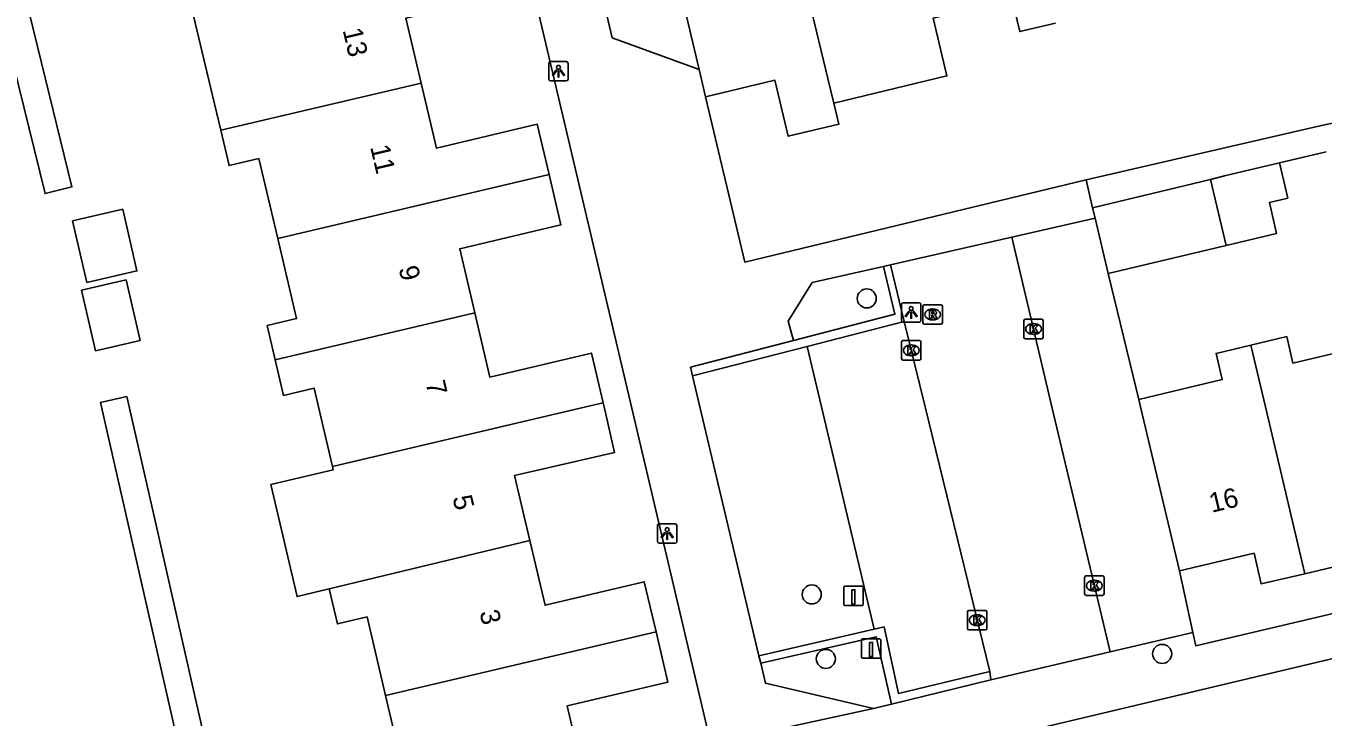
# Model space of a CAD drawing. Extents: x 158038 to 159242, y 380133 to 381214.
# Drawn here: x 158874.8 to 158941.4, y 380734.1 to 380769.5 of the extents above; entities that cross this region are included whole.
import ezdxf

# ---------------------------------------------------------------- set-up
doc = ezdxf.new("R2010")
doc.units = 0
for name, color, linetype in [('IMGEO_Boom', 7, 'Continuous'), ('IMGEO_Kolk', 7, 'Continuous'), ('IMGEO_Laadpaal', 7, 'Continuous'), ('IMGEO_Lichtpunt', 7, 'Continuous'), ('IMGEO_Muur', 7, 'Continuous'), ('IMGEO_Pand', 7, 'Continuous'), ('IMGEO_Pand_nummerreeks', 7, 'Continuous'), ('IMGEO_Parkeervlak_open', 7, 'Continuous'), ('IMGEO_Rijbaan_lokaal_open', 7, 'Continuous'), ('IMGEO_Rioolput', 7, 'Continuous'), ('IMGEO_Voetpad_open', 7, 'Continuous')]:
    doc.layers.add(name, color=color, linetype=linetype)

msp = doc.modelspace()

# ---------------------------------------------------------------- linework, layer by layer
at = {"layer": 'IMGEO_Boom'}
for centre in [(158917.991, 380755.561), (158915.167, 380740.376), (158933.157, 380737.327), (158915.89, 380737.07)]:
    msp.add_circle(centre, 0.489, dxfattribs=at)
at = {"layer": 'IMGEO_Kolk'}
for p, q in [((158926.127, 380754.493), (158926.979, 380754.493)), ((158926.052, 380753.567), (158926.052, 380754.419)), ((158926.54, 380754.273), (158926.565, 380754.273)), ((158927.053, 380754.419), (158927.053, 380753.567)), ((158919.775, 380752.472), (158919.775, 380753.324)), ((158919.85, 380753.398), (158920.702, 380753.398)), ((158920.263, 380753.178), (158920.288, 380753.178)), ((158920.776, 380753.324), (158920.776, 380752.472)), ((158926.979, 380753.493), (158926.127, 380753.493)), ((158926.563, 380753.713), (158926.538, 380753.713)), ((158920.286, 380752.618), (158920.261, 380752.618)), ((158920.702, 380752.398), (158919.85, 380752.398)), ((158929.174, 380740.401), (158929.174, 380741.253)), ((158929.249, 380741.327), (158930.101, 380741.327)), ((158930.175, 380741.253), (158930.175, 380740.401)), ((158929.685, 380740.547), (158929.66, 380740.547)), ((158929.662, 380741.107), (158929.687, 380741.107)), ((158930.101, 380740.327), (158929.249, 380740.327)), ((158923.16, 380738.63), (158923.16, 380739.482)), ((158923.235, 380739.556), (158924.087, 380739.556)), ((158923.648, 380739.336), (158923.673, 380739.336)), ((158924.161, 380739.482), (158924.161, 380738.63)), ((158924.087, 380738.556), (158923.235, 380738.556)), ((158923.671, 380738.776), (158923.646, 380738.776))]:
    msp.add_line(p, q, dxfattribs=at)
for points in [[(158926.127, 380754.493), (158926.979, 380754.493)], [(158926.052, 380753.567), (158926.052, 380754.419)], [(158926.373, 380754.193), (158926.496, 380754.193), (158926.496, 380754.042), (158926.626, 380754.193), (158926.79, 380754.193), (158926.644, 380754.042), (158926.797, 380753.793), (158926.645, 380753.793), (158926.56, 380753.957), (158926.496, 380753.89), (158926.496, 380753.793), (158926.373, 380753.793), (158926.373, 380754.193)], [(158927.053, 380754.419), (158927.053, 380753.567)], [(158919.775, 380752.472), (158919.775, 380753.324)], [(158919.85, 380753.398), (158920.702, 380753.398)], [(158920.776, 380753.324), (158920.776, 380752.472)], [(158926.979, 380753.493), (158926.127, 380753.493)], [(158920.096, 380753.098), (158920.219, 380753.098), (158920.219, 380752.947), (158920.349, 380753.098), (158920.513, 380753.098), (158920.367, 380752.947), (158920.52, 380752.698), (158920.368, 380752.698), (158920.283, 380752.862), (158920.219, 380752.795), (158920.219, 380752.698), (158920.096, 380752.698), (158920.096, 380753.098)], [(158920.702, 380752.398), (158919.85, 380752.398)], [(158929.174, 380740.401), (158929.174, 380741.253)], [(158929.249, 380741.327), (158930.101, 380741.327)], [(158930.175, 380741.253), (158930.175, 380740.401)], [(158929.495, 380741.027), (158929.618, 380741.027), (158929.618, 380740.876), (158929.748, 380741.027), (158929.912, 380741.027), (158929.766, 380740.876), (158929.919, 380740.627), (158929.767, 380740.627), (158929.682, 380740.791), (158929.618, 380740.724), (158929.618, 380740.627), (158929.495, 380740.627), (158929.495, 380741.027)], [(158930.101, 380740.327), (158929.249, 380740.327)], [(158923.16, 380738.63), (158923.16, 380739.482)], [(158923.235, 380739.556), (158924.087, 380739.556)], [(158923.481, 380739.256), (158923.604, 380739.256), (158923.604, 380739.105), (158923.734, 380739.256), (158923.898, 380739.256), (158923.752, 380739.105), (158923.905, 380738.856), (158923.753, 380738.856), (158923.668, 380739.02), (158923.604, 380738.953), (158923.604, 380738.856), (158923.481, 380738.856), (158923.481, 380739.256)], [(158924.161, 380739.482), (158924.161, 380738.63)], [(158924.087, 380738.556), (158923.235, 380738.556)]]:
    msp.add_lwpolyline(points, dxfattribs=at)
for centre, start, end in [((158926.129, 380754.417), 91.55205, 178.44795), ((158926.129, 380754.417), 91.55205, 178.44795), ((158926.977, 380754.417), 1.55205, 88.44795), ((158926.977, 380754.417), 1.55205, 88.44795), ((158919.852, 380753.322), 91.55205, 178.44795), ((158919.852, 380753.322), 91.55205, 178.44795), ((158920.7, 380753.322), 1.55205, 88.44795), ((158920.7, 380753.322), 1.55205, 88.44795), ((158926.129, 380753.569), 181.55205, 268.44795), ((158926.129, 380753.569), 181.55205, 268.44795), ((158926.977, 380753.569), 271.55205, 358.44795), ((158926.977, 380753.569), 271.55205, 358.44795), ((158919.852, 380752.474), 181.55205, 268.44795), ((158919.852, 380752.474), 181.55205, 268.44795), ((158920.7, 380752.474), 271.55205, 358.44795), ((158920.7, 380752.474), 271.55205, 358.44795), ((158929.251, 380741.251), 91.55205, 178.44795), ((158929.251, 380741.251), 91.55205, 178.44795), ((158930.099, 380741.251), 1.55205, 88.44795), ((158930.099, 380741.251), 1.55205, 88.44795), ((158929.251, 380740.403), 181.55205, 268.44795), ((158929.251, 380740.403), 181.55205, 268.44795), ((158930.099, 380740.403), 271.55205, 358.44795), ((158930.099, 380740.403), 271.55205, 358.44795), ((158923.237, 380739.48), 91.55205, 178.44795), ((158923.237, 380739.48), 91.55205, 178.44795), ((158924.085, 380739.48), 1.55205, 88.44795), ((158924.085, 380739.48), 1.55205, 88.44795), ((158923.237, 380738.632), 181.55205, 268.44795), ((158923.237, 380738.632), 181.55205, 268.44795), ((158924.085, 380738.632), 271.55205, 358.44795), ((158924.085, 380738.632), 271.55205, 358.44795)]:
    msp.add_arc(centre, 0.0765, start, end, dxfattribs=at)
for centre, major_axis, ratio, start_param, end_param in [((158926.539, 380753.993), (-0.387, 0.002), 0.722429, 4.712389, 7.853982), ((158926.564, 380753.993), (-0.39, 0.002), 0.717154, 1.570796, 4.712389), ((158920.262, 380752.898), (-0.387, 0.002), 0.722429, 4.712389, 7.853982), ((158920.287, 380752.898), (-0.39, 0.002), 0.717154, 1.570796, 4.712389), ((158929.661, 380740.827), (-0.387, 0.002), 0.722429, 4.712389, 7.853982), ((158929.686, 380740.827), (-0.39, 0.002), 0.717154, 1.570796, 4.712389), ((158923.647, 380739.056), (-0.387, 0.002), 0.722429, 4.712389, 7.853982), ((158923.672, 380739.056), (-0.39, 0.002), 0.717154, 1.570796, 4.712389)]:
    msp.add_ellipse(centre, major_axis=major_axis, ratio=ratio, start_param=start_param, end_param=end_param, dxfattribs=at)
at = {"layer": 'IMGEO_Laadpaal'}
for p, q in [((158916.81, 380740.719), (158916.81, 380739.878)), ((158916.81, 380740.719), (158916.81, 380739.878)), ((158917.726, 380740.803), (158916.885, 380740.803)), ((158917.726, 380740.803), (158916.885, 380740.803)), ((158917.81, 380739.887), (158917.81, 380740.728)), ((158917.81, 380739.887), (158917.81, 380740.728)), ((158916.894, 380739.803), (158917.735, 380739.803)), ((158916.894, 380739.803), (158917.735, 380739.803)), ((158917.713, 380738.022), (158917.713, 380737.181)), ((158917.713, 380738.022), (158917.713, 380737.181)), ((158918.629, 380738.106), (158917.788, 380738.106)), ((158918.629, 380738.106), (158917.788, 380738.106)), ((158918.713, 380737.19), (158918.713, 380738.031)), ((158918.713, 380737.19), (158918.713, 380738.031)), ((158917.797, 380737.106), (158918.638, 380737.106)), ((158917.797, 380737.106), (158918.638, 380737.106))]:
    msp.add_line(p, q, dxfattribs=at)
for points in [[(158917.225, 380740.616), (158917.385, 380740.616), (158917.385, 380739.883), (158917.225, 380739.883), (158917.225, 380740.616)], [(158918.128, 380737.919), (158918.288, 380737.919), (158918.288, 380737.186), (158918.128, 380737.186), (158918.128, 380737.919)]]:
    msp.add_lwpolyline(points, dxfattribs=at)
for centre, start, end in [((158916.888, 380740.725), 92.4484, 184.28452), ((158916.888, 380740.725), 92.4484, 184.28452), ((158917.732, 380740.725), 2.4484, 94.28452), ((158917.732, 380740.725), 2.4484, 94.28452), ((158916.888, 380739.881), 182.4484, 274.28452), ((158916.888, 380739.881), 182.4484, 274.28452), ((158917.732, 380739.881), 272.4484, 4.28452), ((158917.732, 380739.881), 272.4484, 4.28452), ((158917.791, 380738.028), 92.4484, 184.28452), ((158917.791, 380738.028), 92.4484, 184.28452), ((158918.635, 380738.028), 2.4484, 94.28452), ((158918.635, 380738.028), 2.4484, 94.28452), ((158917.791, 380737.184), 182.4484, 274.28452), ((158917.791, 380737.184), 182.4484, 274.28452), ((158918.635, 380737.184), 272.4484, 4.28452), ((158918.635, 380737.184), 272.4484, 4.28452)]:
    msp.add_arc(centre, 0.0779, start, end, dxfattribs=at)
at = {"layer": 'IMGEO_Lichtpunt'}
for p, q in [((158901.666, 380767.617), (158901.666, 380766.81)), ((158901.666, 380767.617), (158901.666, 380766.81)), ((158902.568, 380767.712), (158901.76, 380767.712)), ((158902.568, 380767.712), (158901.76, 380767.712)), ((158902.662, 380766.81), (158902.662, 380767.617)), ((158902.662, 380766.81), (158902.662, 380767.617)), ((158901.76, 380766.716), (158902.568, 380766.716)), ((158901.76, 380766.716), (158902.568, 380766.716)), ((158919.773, 380755.247), (158919.773, 380754.44)), ((158919.773, 380755.247), (158919.773, 380754.44)), ((158920.675, 380755.342), (158919.867, 380755.342)), ((158920.675, 380755.342), (158919.867, 380755.342)), ((158920.769, 380754.44), (158920.769, 380755.247)), ((158920.769, 380754.44), (158920.769, 380755.247)), ((158919.867, 380754.346), (158920.675, 380754.346)), ((158919.867, 380754.346), (158920.675, 380754.346)), ((158907.247, 380743.905), (158907.247, 380743.098)), ((158907.247, 380743.905), (158907.247, 380743.098)), ((158908.149, 380744), (158907.341, 380744)), ((158908.149, 380744), (158907.341, 380744)), ((158908.243, 380743.098), (158908.243, 380743.905)), ((158908.243, 380743.098), (158908.243, 380743.905)), ((158907.341, 380743.004), (158908.149, 380743.004)), ((158907.341, 380743.004), (158908.149, 380743.004))]:
    msp.add_line(p, q, dxfattribs=at)
for points in [[(158902.04, 380767.281), (158902.079, 380767.253), (158901.891, 380766.991), (158901.853, 380767.018), (158902.04, 380767.281)], [(158902.142, 380767.233), (158902.189, 380767.233), (158902.189, 380766.911), (158902.142, 380766.911), (158902.142, 380767.233)], [(158902.252, 380767.253), (158902.29, 380767.28), (158902.477, 380767.018), (158902.438, 380766.99), (158902.252, 380767.253)], [(158920.147, 380754.911), (158920.186, 380754.883), (158919.998, 380754.621), (158919.96, 380754.648), (158920.147, 380754.911)], [(158920.249, 380754.863), (158920.296, 380754.863), (158920.296, 380754.541), (158920.249, 380754.541), (158920.249, 380754.863)], [(158920.359, 380754.883), (158920.397, 380754.91), (158920.584, 380754.648), (158920.545, 380754.62), (158920.359, 380754.883)], [(158907.621, 380743.569), (158907.66, 380743.541), (158907.472, 380743.279), (158907.434, 380743.306), (158907.621, 380743.569)], [(158907.723, 380743.521), (158907.77, 380743.521), (158907.77, 380743.199), (158907.723, 380743.199), (158907.723, 380743.521)], [(158907.833, 380743.541), (158907.871, 380743.568), (158908.058, 380743.306), (158908.019, 380743.278), (158907.833, 380743.541)]]:
    msp.add_lwpolyline(points, dxfattribs=at)
for centre in [(158902.165, 380767.415), (158920.272, 380755.045), (158907.746, 380743.703)]:
    msp.add_circle(centre, 0.0994, dxfattribs=at)
for centre, start, end in [((158901.76, 380767.617), 90, 180), ((158901.76, 380767.617), 90, 180), ((158902.568, 380767.617), 0, 90), ((158902.568, 380767.617), 0, 90), ((158901.76, 380766.81), 180, 270), ((158901.76, 380766.81), 180, 270), ((158902.568, 380766.81), 270, 0), ((158902.568, 380766.81), 270, 360), ((158919.867, 380755.247), 90, 180), ((158919.867, 380755.247), 90, 180), ((158920.675, 380755.247), 0, 90), ((158920.675, 380755.247), 0, 90), ((158919.867, 380754.44), 180, 270), ((158919.867, 380754.44), 180, 270), ((158920.675, 380754.44), 270, 0), ((158920.675, 380754.44), 270, 360), ((158907.341, 380743.905), 90, 180), ((158907.341, 380743.905), 90, 180), ((158908.149, 380743.905), 0, 90), ((158908.149, 380743.905), 0, 90), ((158907.341, 380743.098), 180, 270), ((158907.341, 380743.098), 180, 270), ((158908.149, 380743.098), 270, 0), ((158908.149, 380743.098), 270, 360)]:
    msp.add_arc(centre, 0.0946, start, end, dxfattribs=at)
at = {"layer": 'IMGEO_Muur'}
for points in [[(158914.225, 380753.395), (158919.435, 380754.749), (158918.851, 380757.204)], [(158918.851, 380757.204), (158919.208, 380757.285)], [(158919.208, 380757.285), (158919.914, 380754.384)], [(158930.392, 380756.847), (158931.956, 380750.379)], [(158919.914, 380754.384), (158914.927, 380753.103)], [(158909.052, 380751.594), (158908.948, 380752.033), (158914.225, 380753.395)], [(158914.927, 380753.103), (158909.052, 380751.594)], [(158912.458, 380737.224), (158918.377, 380738.592)], [(158918.377, 380738.592), (158918.879, 380738.708), (158919.626, 380735.288), (158924.307, 380736.42)], [(158919.266, 380734.745), (158918.468, 380738.204), (158912.546, 380736.853)], [(158912.546, 380736.853), (158912.458, 380737.224)], [(158924.369, 380735.992), (158919.266, 380734.745)], [(158924.307, 380736.42), (158924.369, 380735.992)]]:
    msp.add_lwpolyline(points, dxfattribs=at)
at = {"layer": 'IMGEO_Pand'}
for points in [[(158909.385, 380767.31), (158906.156, 380780.939)], [(158916.298, 380765.58), (158915.997, 380766.836), (158913.502, 380777.223)], [(158898.902, 380773.69), (158899.499, 380771.156), (158894.324, 380769.937), (158895.11, 380766.602)], [(158927.686, 380769.684), (158925.844, 380769.248), (158925.453, 380770.898), (158921.472, 380769.955)], [(158884.826, 380764.185), (158884.406, 380765.969), (158883.43, 380770.054)], [(158921.472, 380769.955), (158921.395, 380769.937), (158922.106, 380766.974), (158916.298, 380765.58)], [(158909.718, 380765.905), (158909.456, 380767.012), (158909.385, 380767.31)], [(158884.826, 380764.185), (158895.11, 380766.602)], [(158895.11, 380766.602), (158895.895, 380763.271), (158901.076, 380764.492), (158901.684, 380761.913)], [(158916.298, 380765.58), (158916.559, 380764.494), (158913.959, 380763.878), (158913.279, 380766.749), (158909.718, 380765.905)], [(158887.749, 380758.637), (158886.783, 380762.734), (158885.253, 380762.374), (158884.826, 380764.185)], [(158939.176, 380762.512), (158936.354, 380761.847), (158935.639, 380761.663)], [(158939.176, 380762.512), (158939.602, 380760.705), (158938.659, 380760.483), (158939.035, 380758.892), (158936.44, 380758.278)], [(158901.684, 380761.913), (158887.749, 380758.637)], [(158901.684, 380761.913), (158902.291, 380759.334), (158897.097, 380758.11), (158897.872, 380754.818)], [(158935.639, 380761.663), (158929.582, 380760.206)], [(158936.44, 380758.278), (158935.639, 380761.663)], [(158877.945, 380756.383), (158877.219, 380759.54), (158879.798, 380760.133), (158880.524, 380756.976), (158877.945, 380756.383)], [(158929.709, 380759.678), (158929.582, 380760.206)], [(158929.709, 380759.678), (158930.392, 380756.847)], [(158887.618, 380752.409), (158887.203, 380754.169), (158888.718, 380754.526), (158887.749, 380758.637)], [(158936.44, 380758.278), (158930.392, 380756.847)], [(158879.968, 380756.508), (158880.682, 380753.402), (158878.395, 380752.876), (158877.68, 380755.981), (158879.968, 380756.508)], [(158897.872, 380754.818), (158887.618, 380752.409)], [(158897.872, 380754.818), (158898.648, 380751.526), (158903.86, 380752.755), (158904.454, 380750.21)], [(158937.712, 380753.167), (158935.926, 380752.744), (158936.245, 380751.395), (158931.956, 380750.379)], [(158943.905, 380753.197), (158939.873, 380752.241), (158939.55, 380753.603), (158937.712, 380753.167)], [(158937.712, 380753.167), (158938.458, 380750), (158940.475, 380741.438)], [(158890.561, 380746.945), (158889.842, 380750), (158889.616, 380750.958), (158888.047, 380750.588), (158887.618, 380752.409)], [(158890.561, 380746.945), (158903.562, 380750), (158904.454, 380750.21)], [(158904.454, 380750.21), (158904.503, 380750), (158905.048, 380747.665), (158899.912, 380746.473), (158900.696, 380743.15)], [(158931.956, 380750.379), (158932.046, 380750), (158934.042, 380741.582)], [(158890.394, 380740.656), (158888.746, 380740.267), (158887.391, 380746.014), (158890.602, 380746.771), (158890.561, 380746.945)], [(158940.475, 380741.438), (158942.7, 380741.962), (158942.331, 380743.53), (158945.982, 380744.389)], [(158900.696, 380743.15), (158890.394, 380740.656)], [(158900.696, 380743.15), (158901.481, 380739.825), (158906.571, 380741.027), (158907.179, 380738.452)], [(158934.042, 380741.582), (158937.878, 380742.485), (158938.248, 380740.914), (158940.475, 380741.438)], [(158893.287, 380735.188), (158892.335, 380739.223), (158890.817, 380738.865), (158890.394, 380740.656)], [(158893.287, 380735.188), (158907.179, 380738.452)], [(158907.179, 380738.452), (158907.786, 380735.88), (158902.603, 380734.656), (158903.435, 380731.133)], [(158893.192, 380728.916), (158892.788, 380730.626), (158894.281, 380730.979), (158893.287, 380735.188)]]:
    msp.add_lwpolyline(points, dxfattribs=at)
at = {"layer": 'IMGEO_Parkeervlak_open'}
for points in [[(158930.392, 380756.847), (158931.956, 380750.379)], [(158914.927, 380753.103), (158915.665, 380750), (158918.377, 380738.592)], [(158934.042, 380741.582), (158934.732, 380738.43)]]:
    msp.add_lwpolyline(points, dxfattribs=at)
at = {"layer": 'IMGEO_Rijbaan_lokaal_open'}
for points in [[(158919.208, 380757.285), (158925.434, 380758.704)], [(158925.434, 380758.704), (158927.498, 380750), (158930.48, 380737.429)], [(158919.914, 380754.384), (158920.986, 380750), (158924.307, 380736.42)], [(158892.585, 380725.37), (158906.223, 380728.622), (158924.707, 380733.004), (158931.767, 380734.678), (158952.007, 380739.486)], [(158930.48, 380737.429), (158924.369, 380735.992)]]:
    msp.add_lwpolyline(points, dxfattribs=at)
at = {"layer": 'IMGEO_Rioolput'}
for p, q in [((158920.873, 380754.313), (158920.873, 380755.165)), ((158920.948, 380755.239), (158921.8, 380755.239)), ((158921.874, 380755.165), (158921.874, 380754.313)), ((158921.384, 380754.459), (158921.359, 380754.459)), ((158921.361, 380755.019), (158921.386, 380755.019)), ((158921.8, 380754.239), (158920.948, 380754.239))]:
    msp.add_line(p, q, dxfattribs=at)
for points in [[(158920.873, 380754.313), (158920.873, 380755.165)], [(158920.948, 380755.239), (158921.8, 380755.239)], [(158921.874, 380755.165), (158921.874, 380754.313)], [(158921.462, 380754.937), (158921.21, 380754.939), (158921.21, 380754.539)], [(158921.21, 380754.539), (158921.334, 380754.539), (158921.334, 380754.701), (158921.345, 380754.701)], [(158921.388, 380754.858), (158921.334, 380754.858), (158921.334, 380754.777)], [(158921.334, 380754.777), (158921.386, 380754.777)], [(158921.392, 380754.672), (158921.463, 380754.539), (158921.603, 380754.539), (158921.538, 380754.665)], [(158921.8, 380754.239), (158920.948, 380754.239)]]:
    msp.add_lwpolyline(points, dxfattribs=at)
for centre, radius, start, end in [((158920.95, 380755.163), 0.0765, 91.55205, 178.44795), ((158920.95, 380755.163), 0.0765, 91.55205, 178.44795), ((158921.798, 380755.163), 0.0765, 1.55205, 88.44795), ((158921.798, 380755.163), 0.0765, 1.55205, 88.44795), ((158921.344, 380754.648), 0.0533, 26.02933, 88.69889), ((158921.37, 380754.966), 0.19, 274.7715, 282.96867), ((158921.394, 380754.762), 0.0964, 77.00612, 93.18647), ((158921.408, 380754.819), 0.0378, 276.66336, 79.67722), ((158921.461, 380754.827), 0.109, 350.36119, 89.41601), ((158921.459, 380754.827), 0.112, 277.58423, 350.98172), ((158921.443, 380754.612), 0.108, 29.51342, 73.79051), ((158920.95, 380754.315), 0.0765, 181.55205, 268.44795), ((158920.95, 380754.315), 0.0765, 181.55205, 268.44795), ((158921.798, 380754.315), 0.0765, 271.55205, 358.44795), ((158921.798, 380754.315), 0.0765, 271.55205, 358.44795)]:
    msp.add_arc(centre, radius, start, end, dxfattribs=at)
for centre, major_axis, ratio, start_param, end_param in [((158921.36, 380754.739), (-0.387, 0.002), 0.722429, 4.712389, 7.853982), ((158921.385, 380754.739), (-0.39, 0.002), 0.717154, 1.570796, 4.712389)]:
    msp.add_ellipse(centre, major_axis=major_axis, ratio=ratio, start_param=start_param, end_param=end_param, dxfattribs=at)
at = {"layer": 'IMGEO_Voetpad_open'}
for points in [[(158909.995, 380732.712), (158909.462, 380734.97), (158905.914, 380750), (158892.226, 380807.981)], [(158874.17, 380767.611), (158875.81, 380760.943), (158877.184, 380761.281), (158875.824, 380766.809), (158871.221, 380785.526), (158870.22, 380789.596), (158867.171, 380801.993)], [(158909.385, 380767.31), (158904.928, 380768.932), (158901.994, 380781.374), (158905.885, 380782.294)], [(158929.256, 380761.648), (158941.345, 380764.434), (158944.497, 380765.102), (158961.721, 380769.263)], [(158909.718, 380765.905), (158911.727, 380757.428), (158929.256, 380761.648)], [(158941.576, 380763.077), (158939.176, 380762.512)], [(158929.582, 380760.206), (158929.256, 380761.648)], [(158925.434, 380758.704), (158929.709, 380759.678)], [(158914.225, 380753.395), (158913.961, 380754.397), (158915.191, 380756.37), (158918.851, 380757.204)], [(158912.458, 380737.224), (158909.43, 380750), (158909.052, 380751.594)], [(158884.044, 380726.544), (158878.649, 380750.216), (158879.999, 380750.523), (158881.418, 380744.299), (158883.603, 380734.711), (158885.391, 380726.865)], [(158980.593, 380748.489), (158980.07, 380748.372), (158934.883, 380737.74), (158934.732, 380738.43)], [(158934.732, 380738.43), (158930.48, 380737.429)], [(158918.335, 380734.518), (158912.792, 380735.817), (158912.546, 380736.853)], [(158909.995, 380732.712), (158918.335, 380734.518)], [(158919.266, 380734.745), (158918.335, 380734.518)]]:
    msp.add_lwpolyline(points, dxfattribs=at)

# ---------------------------------------------------------------- texts
at = {"layer": 'IMGEO_Pand_nummerreeks'}
for s, rotation, p in [('13', 283.2368, (158891.082, 380769.324)), ('11', 283.2368, (158892.492, 380763.332)), ('9', 283.2368, (158893.954, 380757.114)), ('7', 283.2368, (158895.337, 380751.233)), ('16', 13.33203, (158935.699, 380744.563)), ('5', 283.2368, (158896.721, 380745.352)), ('3', 283.2368, (158898.104, 380739.471))]:
    msp.add_text(s, height=1, rotation=rotation, dxfattribs=at).set_placement(p)

doc.saveas('drawing.dxf')
